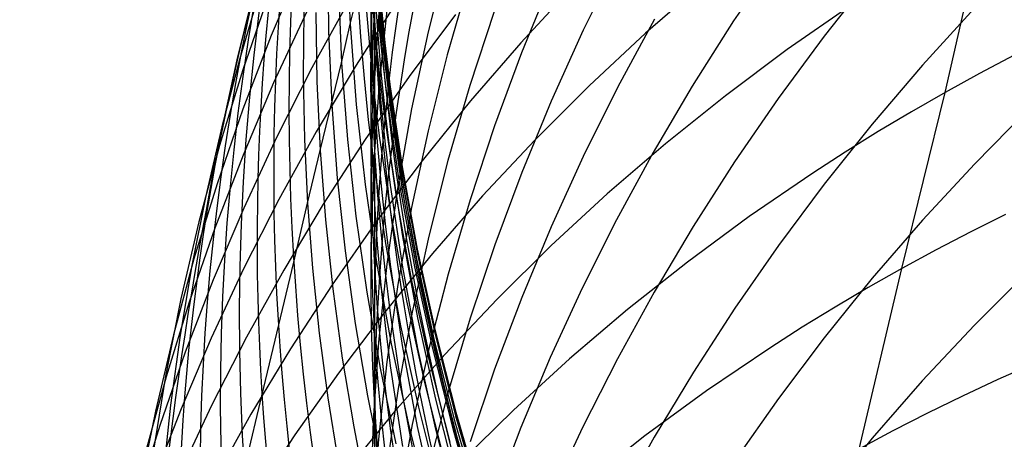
# Model space of a CAD drawing. Extents: x -383 to 1849, y -1185 to -529.
# Tile 384 of 656: x 233.27 to 239.01, y -931.04 to -928.59. Entities that reach past the tile are written whole.
import ezdxf

# ---------------------------------------------------------------- set-up
doc = ezdxf.new("R2010")
doc.units = 0
doc.layers.add('PREDEFINITO', color=7, linetype='CONTINUOUS')

msp = doc.modelspace()

# ---------------------------------------------------------------- linework, layer by layer
at = {"layer": 'PREDEFINITO'}
for p, q in [((238.6673494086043, -929.0140414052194, 524.1011873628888), (238.8919412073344, -928.0294895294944, 525.7726784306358)), ((235.3678737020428, -928.1491075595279, 594.8512264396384), (235.3358677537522, -928.6202832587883, 594.7282132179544)), ((235.7654946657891, -928.213340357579, 604.2208563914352), (235.6536975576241, -928.6603156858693, 604.0546694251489)), ((234.9188522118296, -928.2575708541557, 540.718240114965), (234.7396928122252, -928.6822635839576, 540.8912190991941)), ((235.0683041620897, -928.2249438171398, 562.1276516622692), (235.0731651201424, -928.6565718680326, 562.1803087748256)), ((235.3347864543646, -928.2438088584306, 593.0085471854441), (235.3197999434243, -928.7177723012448, 592.8949918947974)), ((235.340256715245, -928.249281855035, 582.3490319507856), (235.3420568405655, -928.5963906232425, 585.8195816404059)), ((236.7586460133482, -928.244459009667, 612.201186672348), (236.5581128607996, -928.6517796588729, 612.010082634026)), ((237.6879044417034, -928.224445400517, 616.4234246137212), (237.4339137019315, -928.597536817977, 616.2287863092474)), ((235.1995957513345, -928.6159585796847, 565.518816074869), (235.2786115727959, -928.2992539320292, 568.8242394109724)), ((235.1301147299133, -928.3813391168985, 563.8275444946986), (235.1495860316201, -928.8415470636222, 563.8742801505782)), ((235.187512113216, -928.3736244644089, 565.4989951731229), (235.1995957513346, -928.615958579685, 565.5188160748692)), ((235.3301337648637, -928.355799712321, 585.8561202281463), (235.3420568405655, -928.5963906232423, 585.8195816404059)), ((235.3575871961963, -928.3788848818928, 580.5470281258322), (235.3780788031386, -928.6204454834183, 580.5239405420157)), ((235.8924235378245, -928.3554923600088, 606.116028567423), (235.765297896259, -928.7957716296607, 605.9420323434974)), ((236.3702852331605, -928.3626563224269, 610.1011824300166), (236.1982172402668, -928.7841122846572, 609.9141723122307)), ((237.2596568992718, -928.3741433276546, 528.337505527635), (236.9202695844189, -928.669600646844, 528.527597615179)), ((238.2412917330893, -928.332320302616, 618.5340707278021), (237.9614880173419, -928.6868699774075, 618.3395103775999)), ((234.6736840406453, -928.419245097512, 544.5758318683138), (234.5563592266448, -928.8161755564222, 544.714795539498)), ((234.7248446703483, -928.4449121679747, 542.7064748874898), (234.5743208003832, -928.8822115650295, 542.8713647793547)), ((235.3203595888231, -928.4021929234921, 591.1738863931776), (235.3191724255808, -928.6403232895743, 591.1219820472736)), ((235.3220913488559, -928.4143823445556, 570.4855507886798), (235.3427270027, -928.6570956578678, 570.4912136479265)), ((235.3419509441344, -928.413722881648, 584.0830022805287), (235.3582457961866, -928.654717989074, 584.0512137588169)), ((236.4992086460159, -928.3936083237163, 530.5670627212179), (236.1936058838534, -928.7242601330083, 530.7616779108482)), ((234.6245287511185, -928.4790674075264, 546.4452229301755), (234.5399227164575, -928.824410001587, 546.5569878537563)), ((235.1953439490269, -928.4722026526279, 536.8725037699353), (234.9761724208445, -928.8716671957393, 537.059692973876)), ((235.478095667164, -928.474935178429, 534.8431133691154), (235.2335399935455, -928.8556590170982, 535.034854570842)), ((235.2432777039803, -928.4478585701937, 567.1706551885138), (235.2596280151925, -928.6902919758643, 567.185701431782)), ((235.3771428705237, -928.5037934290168, 575.4740895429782), (235.4020950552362, -928.7460470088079, 575.4694553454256)), ((235.3774187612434, -928.4838777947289, 577.1582857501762), (235.4023841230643, -928.7259114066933, 577.1477969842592)), ((234.9461271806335, -928.5425733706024, 538.8900696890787), (234.7536117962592, -928.9582992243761, 539.0710946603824)), ((234.9285688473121, -928.5427548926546, 558.7825906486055), (234.9256209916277, -928.915786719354, 558.8432600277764)), ((234.999731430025, -928.5484466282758, 560.4804949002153), (235.0060766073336, -928.9506101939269, 560.5375473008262)), ((235.2948105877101, -928.5420534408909, 568.8345970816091), (235.3153587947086, -928.784529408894, 568.8449351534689)), ((235.3674481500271, -928.5502139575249, 596.5741159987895), (235.3355101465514, -929.0189670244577, 596.4419479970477)), ((235.4158025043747, -928.5178454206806, 598.430023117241), (235.3673269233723, -928.9829956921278, 598.2887648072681)), ((235.3741843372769, -928.5399057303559, 573.7861578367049), (235.3989659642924, -928.7821405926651, 573.7826552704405)), ((235.8125580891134, -928.5597138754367, 532.8057329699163), (235.5431640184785, -928.9206971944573, 533.0011169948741)), ((236.0395001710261, -928.5416330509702, 608.0153285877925), (235.8968305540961, -928.974999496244, 607.8337951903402)), ((238.1180824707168, -928.5068873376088, 526.1215296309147), (237.7467501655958, -928.764224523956, 526.3041737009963)), ((238.8386703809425, -928.5224448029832, 620.6397551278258), (238.534349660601, -928.8562816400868, 620.4471605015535)), ((235.1495860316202, -928.8415470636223, 563.8742801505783), (235.1995957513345, -928.6159585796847, 565.518816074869)), ((235.1995957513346, -928.615958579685, 565.5188160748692), (235.2354224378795, -929.0847819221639, 565.5570313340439)), ((235.3224772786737, -928.5882878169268, 589.3547543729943), (235.3298859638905, -928.8272155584, 589.3079696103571)), ((235.3420568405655, -928.5963906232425, 585.8195816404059), (235.3409722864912, -928.8009784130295, 587.5498301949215)), ((235.3420568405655, -928.5963906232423, 585.8195816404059), (235.358364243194, -928.8367353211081, 585.7831554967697)), ((235.3624363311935, -928.586498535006, 572.138620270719), (235.3873286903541, -928.8287256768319, 572.1394506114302)), ((236.9724003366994, -928.588049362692, 614.1165985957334), (236.7580707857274, -928.9856293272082, 613.9200938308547)), ((237.4339137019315, -928.597536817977, 616.2287863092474), (237.1930245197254, -928.9776863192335, 616.0308035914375)), ((235.0731651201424, -928.6565718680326, 562.1803087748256), (235.0918238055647, -929.0877189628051, 562.2326285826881)), ((235.3191724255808, -928.6403232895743, 591.1219820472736), (235.3222791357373, -928.8783890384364, 591.0701652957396)), ((235.3358677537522, -928.6202832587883, 594.7282132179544), (235.320670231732, -929.0919351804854, 594.6053672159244)), ((235.3427270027, -928.6570956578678, 570.4912136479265), (235.3676824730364, -928.899445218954, 570.4968835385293)), ((235.3582457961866, -928.654717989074, 584.0512137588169), (235.3788975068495, -928.8954066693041, 584.0195394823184)), ((235.3780788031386, -928.6204454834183, 580.5239405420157), (235.4028812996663, -928.8616350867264, 580.5009619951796)), ((235.6536975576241, -928.6603156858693, 604.0546694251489), (235.5574802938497, -929.1101330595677, 603.887718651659)), ((236.5581128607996, -928.6517796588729, 612.010082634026), (236.3716588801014, -929.0645028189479, 611.8167542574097)), ((236.9202695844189, -928.669600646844, 528.527597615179), (236.5922658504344, -928.9757324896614, 528.7219074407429)), ((234.7396928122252, -928.6822635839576, 540.8912190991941), (234.5749020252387, -929.1121380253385, 541.0649971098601)), ((235.2596280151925, -928.6902919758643, 567.185701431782), (235.280321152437, -928.9324080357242, 567.2007018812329)), ((235.3197999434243, -928.7177723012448, 592.8949918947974), (235.3186977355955, -928.9548031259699, 592.8383137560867)), ((235.4023841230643, -928.7259114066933, 577.1477969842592), (235.4316152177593, -928.9675285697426, 577.1373988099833)), ((236.1936058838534, -928.7242601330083, 530.7616779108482), (235.9000429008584, -929.0643836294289, 530.9596570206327)), ((237.9614880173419, -928.6868699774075, 618.3395103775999), (237.6942943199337, -929.0492897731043, 618.1409889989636)), ((235.3153587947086, -928.784529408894, 568.8449351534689), (235.3402185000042, -929.0266248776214, 568.8552512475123)), ((235.3989659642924, -928.7821405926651, 573.7826552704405), (235.4280212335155, -929.0239403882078, 573.7792140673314)), ((235.4020950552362, -928.7460470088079, 575.4694553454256), (235.431314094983, -928.987881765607, 575.4648976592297)), ((236.1982172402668, -928.7841122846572, 609.9141723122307), (236.0407320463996, -929.2101192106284, 609.7254439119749)), ((237.7467501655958, -928.764224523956, 526.3041737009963), (237.3861251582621, -929.0334222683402, 526.4919555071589)), ((234.5563592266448, -928.8161755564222, 544.714795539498), (234.451017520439, -929.2160438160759, 544.8539017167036)), ((234.5399227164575, -928.824410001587, 546.5569878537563), (234.4642742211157, -929.1715577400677, 546.6687376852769)), ((235.0244649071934, -929.3523857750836, 560.5942476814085), (235.1495860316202, -928.8415470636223, 563.8742801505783)), ((235.1495860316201, -928.8415470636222, 563.8742801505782), (235.1837181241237, -929.2891249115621, 563.9194990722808)), ((235.3298859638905, -928.8272155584, 589.3079696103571), (235.3416507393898, -929.0659575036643, 589.2612955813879)), ((235.3409722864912, -928.8009784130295, 587.5498301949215), (235.3416507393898, -929.0659575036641, 589.2612955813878)), ((235.358364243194, -928.8367353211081, 585.7831554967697), (235.3790294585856, -929.0767764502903, 585.7468500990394)), ((235.3873286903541, -928.8287256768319, 572.1394506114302), (235.4164902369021, -929.0705211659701, 572.1403146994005)), ((235.765297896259, -928.7957716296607, 605.9420323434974), (235.6535075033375, -929.2393343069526, 605.7670334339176)), ((239.0685390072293, -928.7979856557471, 523.9293896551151), (238.8667283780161, -928.9043823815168, 524.0145168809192)), ((234.5743208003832, -928.8822115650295, 542.8713647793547), (234.4386583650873, -929.3238122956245, 543.0366684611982)), ((234.9761724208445, -928.8716671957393, 537.059692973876), (234.7706632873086, -929.2776355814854, 537.2483820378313)), ((235.2335399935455, -928.8556590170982, 535.034854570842), (235.0022064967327, -929.2437514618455, 535.2285964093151)), ((235.3222791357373, -928.8783890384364, 591.0701652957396), (235.3297105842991, -929.1163299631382, 591.0184497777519)), ((235.3676824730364, -928.899445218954, 570.4968835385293), (235.3969197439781, -929.1413735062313, 570.5025589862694)), ((235.3788975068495, -928.8954066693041, 584.0195394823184), (235.4038680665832, -929.1357321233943, 583.9879863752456)), ((235.4028812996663, -928.8616350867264, 580.5009619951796), (235.431957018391, -929.1023968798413, 580.4780973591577)), ((238.534349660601, -928.8562816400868, 620.4471605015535), (238.2421441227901, -929.1987692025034, 620.2499602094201)), ((238.8667283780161, -928.9043823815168, 524.0145168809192), (238.6673494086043, -929.0140414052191, 524.1011873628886)), ((234.7536117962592, -928.9582992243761, 539.0710946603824), (234.5752276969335, -929.3796447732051, 539.2531536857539)), ((234.9256209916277, -928.915786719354, 558.8432600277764), (234.9329866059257, -929.2887022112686, 558.9036070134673)), ((235.0060766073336, -928.9506101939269, 560.5375473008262), (235.0244649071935, -929.3523857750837, 560.5942476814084)), ((235.280321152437, -928.9324080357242, 567.2007018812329), (235.3053195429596, -929.174149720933, 567.2156532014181)), ((235.5431640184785, -928.9206971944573, 533.0011169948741), (235.2865203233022, -929.289880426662, 533.1990381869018)), ((235.3186977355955, -928.9548031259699, 592.8383137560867), (235.3218977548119, -929.1917874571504, 592.781721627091)), ((235.3355101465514, -929.0189670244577, 596.4419479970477), (235.3203741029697, -929.4881901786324, 596.309940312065)), ((235.3673269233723, -928.9829956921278, 598.2887648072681), (235.3354074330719, -929.4490935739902, 598.1475127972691)), ((235.431314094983, -928.987881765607, 575.4648976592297), (235.5024025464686, -929.4700648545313, 575.4560142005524)), ((235.4316152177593, -928.9675285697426, 577.1373988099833), (235.5027245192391, -929.4492838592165, 577.1168820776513)), ((235.8968305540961, -928.974999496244, 607.8337951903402), (235.7692526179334, -929.4120717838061, 607.6510074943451)), ((236.5922658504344, -928.9757324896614, 528.7219074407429), (236.275878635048, -929.292109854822, 528.9201882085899)), ((236.7580707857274, -928.9856293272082, 613.9200938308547), (236.5575722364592, -929.3890095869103, 613.7210395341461)), ((237.1930245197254, -928.9776863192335, 616.0308035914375), (236.9654826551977, -929.3644601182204, 615.8297019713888)), ((238.4153405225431, -930.0412529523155, 522.4613302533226), (238.6673494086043, -929.0140414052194, 524.1011873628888)), ((238.6673494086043, -929.0140414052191, 524.1011873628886), (238.4704633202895, -929.1269524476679, 524.18938771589)), ((235.3402185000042, -929.0266248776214, 568.8552512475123), (235.3693520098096, -929.2682828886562, 568.8655429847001)), ((235.3416507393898, -929.0659575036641, 589.2612955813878), (235.3413290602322, -929.66537895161, 592.6688544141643)), ((235.3416507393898, -929.0659575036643, 589.2612955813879), (235.3577911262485, -929.3044540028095, 589.2147443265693)), ((235.3790294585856, -929.0767764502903, 585.7468500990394), (235.4040144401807, -929.316457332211, 585.7106734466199)), ((235.4164902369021, -929.0705211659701, 572.1403146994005), (235.4874705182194, -929.5525885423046, 572.1421422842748)), ((235.4280212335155, -929.0239403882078, 573.7792140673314), (235.4988020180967, -929.5060065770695, 573.7725174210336)), ((235.9000429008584, -929.0643836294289, 530.9596570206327), (235.6187545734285, -929.4135412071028, 531.1607603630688)), ((236.3716588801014, -929.0645028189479, 611.8167542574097), (236.1995319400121, -929.4821820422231, 611.6214115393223)), ((237.3861251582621, -929.0334222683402, 526.4919555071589), (237.0364393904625, -929.3140568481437, 526.6846191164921)), ((237.6942943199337, -929.0492897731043, 618.1409889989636), (237.439957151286, -929.4191460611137, 617.9387426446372)), ((234.5749020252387, -929.1121380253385, 541.0649971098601), (234.4247197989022, -929.5467355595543, 541.2393835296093)), ((235.0918238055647, -929.0877189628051, 562.2326285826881), (235.1240242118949, -929.5140467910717, 562.2840859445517)), ((235.2354224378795, -929.0847819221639, 565.5570313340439), (235.2874227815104, -929.5522659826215, 565.5949666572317)), ((235.320670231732, -929.0919351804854, 594.6053672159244), (235.3194521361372, -929.3277909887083, 594.544046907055)), ((235.3297105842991, -929.1163299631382, 591.0184497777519), (235.3414976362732, -929.3540858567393, 590.9668491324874)), ((235.431957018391, -929.1023968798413, 580.4780973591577), (235.5027774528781, -929.5824097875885, 580.4327293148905)), ((235.5574802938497, -929.1101330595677, 603.887718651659), (235.4770897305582, -929.5623358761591, 603.7201762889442)), ((238.4704633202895, -929.1269524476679, 524.18938771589), (238.2761056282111, -929.2430714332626, 524.2790886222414)), ((239.1551791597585, -929.1091881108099, 622.5451605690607), (238.8389965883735, -929.430153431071, 622.351028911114)), ((235.3053195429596, -929.174149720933, 567.2156532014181), (235.3345856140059, -929.41546000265, 567.2305520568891)), ((235.3218977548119, -929.1917874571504, 592.781721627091), (235.3294311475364, -929.4286658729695, 592.7252302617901)), ((235.3969197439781, -929.1413735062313, 570.5025589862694), (235.4680876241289, -929.623736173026, 570.5139206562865)), ((235.4038680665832, -929.1357321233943, 583.9879863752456), (235.4331194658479, -929.3756375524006, 583.956561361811)), ((234.451017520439, -929.2160438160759, 544.8539017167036), (234.357826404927, -929.6185226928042, 544.9930309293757)), ((235.0022064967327, -929.2437514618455, 535.2285964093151), (234.7843289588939, -929.6387690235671, 535.4241205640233)), ((235.6535075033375, -929.2393343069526, 605.7670334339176), (235.5572993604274, -929.6857276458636, 605.5912129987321)), ((236.0407320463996, -929.2101192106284, 609.7254439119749), (235.8980765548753, -929.640226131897, 609.5351984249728)), ((238.2421441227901, -929.1987692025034, 620.2499602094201), (237.9623005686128, -929.549478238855, 620.0483990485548)), ((238.2761056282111, -929.2430714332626, 524.2790886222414), (238.0843054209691, -929.3623458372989, 524.3702567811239)), ((234.7706632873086, -929.2776355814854, 537.2483820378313), (234.5790544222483, -929.6896565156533, 537.4383602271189)), ((234.9329866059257, -929.2887022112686, 558.9036070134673), (234.9507791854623, -929.6612762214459, 558.9635917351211)), ((235.2865203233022, -929.289880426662, 533.1990381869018), (235.0428608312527, -929.6668248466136, 533.3992685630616)), ((235.1837181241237, -929.2891249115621, 563.9194990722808), (235.2326456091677, -929.7354522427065, 563.9643622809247)), ((235.3577911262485, -929.3044540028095, 589.2147443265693), (235.3782808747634, -929.5426482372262, 589.1683265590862)), ((235.3693520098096, -929.2682828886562, 568.8655429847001), (235.4402896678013, -929.7500587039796, 568.8860438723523)), ((236.275878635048, -929.292109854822, 528.9201882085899), (235.9713408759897, -929.6183037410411, 529.1221931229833)), ((234.4386583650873, -929.3238122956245, 543.0366684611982), (234.3180970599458, -929.7692561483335, 543.2022071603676)), ((234.9507791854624, -929.6612762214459, 558.9635917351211), (235.0244649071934, -929.3523857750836, 560.5942476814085)), ((235.0244649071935, -929.3523857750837, 560.5942476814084), (235.0553210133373, -929.757174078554, 560.6510693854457)), ((235.3194521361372, -929.3277909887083, 594.544046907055), (235.3225291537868, -929.5635873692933, 594.482816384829)), ((235.3414976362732, -929.3540858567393, 590.9668491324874), (235.3576597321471, -929.591597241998, 590.9153766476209)), ((235.4040144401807, -929.316457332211, 585.7106734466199), (235.4332811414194, -929.5557212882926, 585.6746335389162)), ((237.0364393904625, -929.3140568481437, 526.6846191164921), (236.6979248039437, -929.6057045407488, 526.8819085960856)), ((236.9654826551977, -929.3644601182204, 615.8297019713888), (236.7515338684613, -929.7574244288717, 615.625706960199)), ((238.0843054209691, -929.3623458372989, 524.3702567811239), (237.8950917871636, -929.4847231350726, 524.4628588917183)), ((234.5752276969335, -929.3796447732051, 539.2531536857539), (234.4112140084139, -929.8061542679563, 539.4360459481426)), ((235.3345856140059, -929.41546000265, 567.2305520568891), (235.4057705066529, -929.8965582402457, 567.2601790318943)), ((235.6187545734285, -929.4135412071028, 531.1607603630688), (235.3499757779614, -929.7712952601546, 531.3647482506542)), ((235.4331194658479, -929.3756375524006, 583.956561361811), (235.504312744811, -929.8539611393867, 583.8941233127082)), ((235.7692526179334, -929.4120717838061, 607.6510074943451), (235.6570154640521, -929.8523989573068, 607.4671562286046)), ((236.5575722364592, -929.3890095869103, 613.7210395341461), (236.3711525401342, -929.7977484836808, 613.5196540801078)), ((237.439957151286, -929.4191460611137, 617.9387426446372), (237.1987230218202, -929.796005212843, 617.7330073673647)), ((235.3354074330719, -929.4490935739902, 598.1475127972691), (235.3202906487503, -929.9156673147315, 598.0064138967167)), ((235.3294311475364, -929.4286658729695, 592.7252302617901), (235.3413290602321, -929.6653789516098, 592.6688544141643)), ((235.5024025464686, -929.4700648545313, 575.4560142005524), (235.5901078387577, -929.9498827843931, 575.4474439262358)), ((235.5027245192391, -929.4492838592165, 577.1168820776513), (235.5904464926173, -929.9286842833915, 577.0967512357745)), ((238.8389965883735, -929.430153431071, 622.351028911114), (238.5346654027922, -929.7600934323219, 622.1518729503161)), ((235.1240242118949, -929.5140467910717, 562.2840859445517), (235.1697303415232, -929.9392480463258, 562.3351329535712)), ((235.3203741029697, -929.4881901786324, 596.309940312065), (235.3191839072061, -929.7228297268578, 596.2440395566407)), ((235.4988020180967, -929.5060065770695, 573.7725174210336), (235.5862253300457, -929.9856478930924, 573.7660712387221)), ((236.1995319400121, -929.4821820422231, 611.6214115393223), (236.0419799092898, -929.9043708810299, 611.4242644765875)), ((237.8950917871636, -929.4847231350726, 524.4628588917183), (237.5245405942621, -929.7385763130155, 524.6522317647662)), ((234.4247197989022, -929.5467355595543, 541.2393835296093), (234.2893860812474, -929.9855975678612, 541.4141877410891)), ((235.2874227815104, -929.5522659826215, 565.5949666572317), (235.3553231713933, -930.0179939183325, 565.6325905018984)), ((235.3225291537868, -929.5635873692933, 594.482816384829), (235.3299322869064, -929.7992648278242, 594.4216916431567)), ((235.3576597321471, -929.591597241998, 590.9153766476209), (235.3781706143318, -929.8288075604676, 590.8640442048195)), ((235.3782808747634, -929.5426482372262, 589.1683265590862), (235.4030822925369, -929.780484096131, 589.1220526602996)), ((235.4770897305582, -929.5623358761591, 603.7201762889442), (235.4127727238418, -930.0164675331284, 603.5522145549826)), ((235.4332811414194, -929.5557212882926, 585.6746335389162), (235.5045075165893, -930.0327717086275, 585.6029959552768)), ((235.4874705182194, -929.5525885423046, 572.1421422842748), (235.575076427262, -930.032243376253, 572.1440993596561)), ((235.5027774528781, -929.5824097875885, 580.4327293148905), (235.590238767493, -930.0600297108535, 580.3878753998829)), ((237.9623005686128, -929.549478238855, 620.0483990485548), (237.6950657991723, -929.9079794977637, 619.8427218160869)), ((234.357826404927, -929.6185226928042, 544.9930309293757), (234.2769533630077, -930.0232850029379, 545.1320637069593)), ((234.7843289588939, -929.6387690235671, 535.4241205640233), (234.5801411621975, -930.0402682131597, 535.621208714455)), ((235.4680876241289, -929.623736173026, 570.5139206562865), (235.5559265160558, -930.1037234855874, 570.5252868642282)), ((235.9713408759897, -929.6183037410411, 529.1221931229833), (235.6788855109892, -929.9538851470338, 529.327675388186)), ((235.8980765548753, -929.640226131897, 609.5351984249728), (235.7704976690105, -930.0739820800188, 609.3436370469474)), ((236.6979248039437, -929.6057045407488, 526.8819085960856), (236.3708133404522, -929.9079416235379, 527.083568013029)), ((234.5790544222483, -929.6896565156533, 537.4383602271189), (234.401583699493, -930.1072787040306, 537.6294168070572)), ((235.0428608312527, -929.6668248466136, 533.3992685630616), (234.8124193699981, -930.0510917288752, 533.6015801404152)), ((234.8705892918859, -930.0052030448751, 557.3403567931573), (234.9507791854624, -929.6612762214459, 558.9635917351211)), ((234.9507791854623, -929.6612762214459, 558.9635917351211), (234.9796950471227, -930.0401991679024, 559.0242802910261)), ((235.3413290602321, -929.6653789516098, 592.6688544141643), (235.3576111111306, -929.9018678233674, 592.6126085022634)), ((235.3413290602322, -929.66537895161, 592.6688544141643), (235.3416925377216, -930.0347638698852, 594.360688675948)), ((235.5572993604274, -929.6857276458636, 605.5912129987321), (235.4769204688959, -930.1344989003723, 605.4147521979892)), ((235.0553210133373, -929.757174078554, 560.6510693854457), (235.0984065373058, -930.1610093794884, 560.707454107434)), ((235.2326456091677, -929.7354522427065, 563.9643622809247), (235.2961293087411, -930.1801675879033, 564.0088365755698)), ((235.3191839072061, -929.7228297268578, 596.2440395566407), (235.3222867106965, -929.9574088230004, 596.1782304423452)), ((235.4402896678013, -929.7500587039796, 568.8860438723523), (235.5278702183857, -930.2294011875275, 568.9064187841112)), ((236.7515338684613, -929.7574244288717, 615.625706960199), (236.5514239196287, -930.1561454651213, 615.4190440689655)), ((237.5245405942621, -929.7385763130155, 524.6522317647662), (237.1646847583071, -930.0042107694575, 524.8469408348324)), ((238.5346654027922, -929.7600934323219, 622.1518729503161), (238.2424347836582, -930.098584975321, 621.947945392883)), ((239.0194799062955, -929.726706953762, 522.1967954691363), (238.8156938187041, -929.8283199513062, 522.2833734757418)), ((234.3180970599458, -929.7692561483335, 543.2022071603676), (234.2128765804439, -930.2180849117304, 543.3678021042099)), ((234.4112140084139, -929.8061542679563, 539.4360459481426), (234.2618098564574, -930.2373719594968, 539.6195706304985)), ((235.3499757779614, -929.7712952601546, 531.3647482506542), (235.0939413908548, -930.1372081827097, 531.5713809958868)), ((235.3299322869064, -929.7992648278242, 594.4216916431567), (235.3416925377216, -930.0347638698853, 594.3606886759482)), ((235.4030822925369, -929.780484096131, 589.1220526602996), (235.4321576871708, -930.0179054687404, 589.0759330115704)), ((236.3711525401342, -929.7977484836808, 613.5196540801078), (236.1990595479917, -930.211404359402, 613.3161558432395)), ((237.1987230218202, -929.796005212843, 617.7330073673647), (236.9708384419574, -930.1794335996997, 617.5240192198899)), ((235.3781706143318, -929.8288075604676, 590.8640442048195), (235.4029926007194, -930.0656609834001, 590.8128633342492)), ((235.504312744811, -929.8539611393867, 583.8941233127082), (235.5921732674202, -930.3299230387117, 583.8322807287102)), ((235.6570154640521, -929.8523989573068, 607.4671562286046), (235.5603681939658, -930.2955300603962, 607.2824321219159)), ((238.8156938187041, -929.8283199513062, 522.2833734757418), (238.6142913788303, -929.9331691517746, 522.3715550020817)), ((235.3202906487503, -929.9156673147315, 598.0064138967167), (235.3191103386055, -930.1489852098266, 597.9359677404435)), ((235.3576111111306, -929.9018678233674, 592.6126085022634), (235.3782508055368, -930.138075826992, 592.5565056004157)), ((235.4057705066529, -929.8965582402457, 567.2601790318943), (235.4935752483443, -930.3752465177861, 567.2895561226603)), ((235.5904464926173, -929.9286842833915, 577.0967512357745), (235.6944809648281, -930.4052704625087, 577.0770219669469)), ((236.0419799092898, -929.9043708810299, 611.4242644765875), (235.8992506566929, -930.3306228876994, 611.2255230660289)), ((236.3708133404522, -929.9079416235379, 527.083568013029), (236.0553369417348, -930.220344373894, 527.2893414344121)), ((237.6950657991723, -929.9079794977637, 619.8427218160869), (237.4406866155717, -930.2738437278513, 619.6331733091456)), ((238.6142913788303, -929.9331691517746, 522.3715550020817), (238.4153405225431, -930.0412529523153, 522.4613302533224)), ((234.2893860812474, -929.9855975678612, 541.4141877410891), (234.1691408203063, -930.4282654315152, 541.5892191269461)), ((235.1697303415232, -929.9392480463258, 562.3351329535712), (235.228733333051, -930.3630094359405, 562.3857355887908)), ((235.3222867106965, -929.9574088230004, 596.1782304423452), (235.3297133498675, -930.1918681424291, 596.1125301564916)), ((235.6788855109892, -929.9538851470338, 529.327675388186), (235.3987454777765, -930.2984250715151, 529.5363882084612)), ((235.5862253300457, -929.9856478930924, 573.7660712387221), (235.6899898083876, -930.4624079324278, 573.7598788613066)), ((235.5901078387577, -929.9498827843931, 575.4474439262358), (235.6941295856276, -930.4268756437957, 575.439191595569)), ((234.2769533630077, -930.0232850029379, 545.1320637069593), (234.2085658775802, -930.430003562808, 545.2708805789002)), ((234.5801411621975, -930.0402682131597, 535.621208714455), (234.3898768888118, -930.44780554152, 535.8196425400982)), ((234.8124193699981, -930.0510917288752, 533.6015801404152), (234.5954297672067, -930.4422423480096, 533.8057449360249)), ((234.6851688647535, -930.7851471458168, 554.1164919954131), (234.8705892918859, -930.0052030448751, 557.3403567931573)), ((234.9796950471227, -930.0401991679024, 559.0242802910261), (235.0193982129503, -930.4183097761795, 559.084519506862)), ((235.3416925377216, -930.0347638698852, 594.360688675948), (235.3414516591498, -930.8483553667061, 597.7252626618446)), ((235.3416925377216, -930.0347638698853, 594.3606886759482), (235.3578294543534, -930.2700256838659, 594.2998231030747)), ((235.3553231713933, -930.0179939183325, 565.6325905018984), (235.4388499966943, -930.4815488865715, 565.66987132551)), ((235.4127727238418, -930.0164675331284, 603.5522145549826), (235.3647761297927, -930.4720714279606, 603.3840056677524)), ((235.4321576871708, -930.0179054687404, 589.0759330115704), (235.502979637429, -930.491280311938, 588.9841979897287)), ((235.5045075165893, -930.0327717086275, 585.6029959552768), (235.5924042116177, -930.5074742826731, 585.5320013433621)), ((235.575076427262, -930.032243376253, 572.1440993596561), (235.679007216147, -930.5090283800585, 572.1461822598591)), ((237.1646847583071, -930.0042107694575, 524.8469408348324), (236.8157569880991, -930.2812063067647, 525.0467196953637)), ((237.9083157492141, -932.1777502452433, 519.2352278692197), (238.4153405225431, -930.0412529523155, 522.4613302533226)), ((238.4153405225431, -930.0412529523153, 522.4613302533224), (238.2189026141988, -930.1525613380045, 522.552685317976)), ((234.401583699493, -930.1072787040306, 537.6294168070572), (234.2384889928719, -930.5300508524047, 537.8213410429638)), ((235.4029926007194, -930.0656609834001, 590.8128633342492), (235.4320880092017, -930.3021016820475, 590.7618455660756)), ((235.5559265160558, -930.1037234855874, 570.5252868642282), (235.6601322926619, -930.5808752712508, 570.5366458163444)), ((235.590238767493, -930.0600297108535, 580.3878753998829), (235.6940396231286, -930.5348021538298, 580.3435746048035)), ((235.7704976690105, -930.0739820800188, 609.3436370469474), (235.6582422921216, -930.5109360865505, 609.1509609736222)), ((238.2424347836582, -930.098584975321, 621.947945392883), (237.9625539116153, -930.445204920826, 621.7394989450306)), ((239.154121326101, -930.0546798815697, 624.2436066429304), (238.8379706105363, -930.3717362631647, 624.0431962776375)), ((235.0939413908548, -930.1372081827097, 531.5713809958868), (234.8508862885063, -930.510842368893, 531.7804189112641)), ((235.0984065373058, -930.1610093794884, 560.707454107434), (235.153541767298, -930.5636199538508, 560.7633675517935)), ((235.3191103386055, -930.1489852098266, 597.9359677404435), (235.322223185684, -930.3822451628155, 597.8656149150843)), ((235.3782508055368, -930.138075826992, 592.5565056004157), (235.4032101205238, -930.3739468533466, 592.50055844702)), ((235.4769204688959, -930.1344989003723, 605.4147521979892), (235.4126178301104, -930.5851953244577, 605.2378321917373)), ((236.5514239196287, -930.1561454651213, 615.4190440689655), (236.3653985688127, -930.5601894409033, 615.209938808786)), ((238.2189026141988, -930.1525613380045, 522.552685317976), (238.0250127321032, -930.2670506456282, 522.6455898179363)), ((234.2128765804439, -930.2180849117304, 543.3678021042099), (234.1232366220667, -930.6698403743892, 543.5332745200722)), ((235.2961293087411, -930.1801675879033, 564.0088365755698), (235.3739300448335, -930.622909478, 564.0528887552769)), ((235.3297133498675, -930.1918681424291, 596.1125301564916), (235.3414946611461, -930.4261483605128, 596.046955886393)), ((236.0553369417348, -930.220344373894, 527.2893414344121), (235.7517275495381, -930.5424890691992, 527.4989729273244)), ((236.1990595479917, -930.211404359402, 613.3161558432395), (236.0415411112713, -930.6295355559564, 613.1107631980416)), ((236.9708384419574, -930.1794335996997, 617.5240192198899), (236.756549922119, -930.5689975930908, 617.3120142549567)), ((234.2618098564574, -930.2373719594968, 539.6195706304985), (234.1272543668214, -930.6728420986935, 539.8035269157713)), ((235.3578294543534, -930.2700256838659, 594.2998231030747), (235.3783167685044, -930.5049941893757, 594.2391090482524)), ((235.5278702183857, -930.2294011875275, 568.9064187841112), (235.6317921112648, -930.7058546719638, 568.9266486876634)), ((236.8157569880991, -930.2812063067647, 525.0467196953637), (236.4779899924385, -930.5691427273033, 525.251301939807)), ((237.4406866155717, -930.2738437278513, 619.6331733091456), (237.1994098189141, -930.6466416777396, 619.4199983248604)), ((238.0250127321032, -930.2670506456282, 522.6455898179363), (237.8336993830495, -930.3846687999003, 522.7400092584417)), ((235.3987454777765, -930.2984250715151, 529.5363882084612), (235.1311537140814, -930.6514945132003, 529.7480847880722)), ((235.4320880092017, -930.3021016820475, 590.7618455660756), (235.502948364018, -930.773521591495, 590.660345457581)), ((235.5603681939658, -930.2955300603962, 607.2824321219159), (235.4795599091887, -930.7410141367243, 607.0970259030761)), ((235.5921732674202, -930.3299230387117, 583.8322807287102), (235.6963969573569, -930.8030688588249, 583.7710890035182)), ((235.8992506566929, -930.3306228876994, 611.2255230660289), (235.7715920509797, -930.7604916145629, 611.0253973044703)), ((235.228733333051, -930.3630094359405, 562.3857355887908), (235.3008243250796, -930.7850176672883, 562.4358598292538)), ((235.322223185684, -930.3822451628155, 597.8656149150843), (235.3296600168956, -930.6153882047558, 597.7953737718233)), ((235.4032101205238, -930.3739468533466, 592.50055844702), (235.4324510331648, -930.609424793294, 592.4447797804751)), ((235.4935752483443, -930.3752465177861, 567.2895561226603), (235.597699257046, -930.8510686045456, 567.3186566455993)), ((237.8336993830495, -930.3846687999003, 522.7400092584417), (237.6449910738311, -930.5053637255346, 522.8359091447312)), ((238.8379706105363, -930.3717362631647, 624.0431962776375), (238.5336739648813, -930.6976655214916, 623.8375874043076)), ((234.1691408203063, -930.4282654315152, 541.5892191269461), (234.0642239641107, -930.8742805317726, 541.7642870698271)), ((234.2085658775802, -930.430003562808, 545.2708805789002), (234.1528314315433, -930.8383511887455, 545.4093620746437)), ((234.3898768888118, -930.44780554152, 535.8196425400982), (234.2137699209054, -930.8609375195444, 536.019203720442)), ((234.5954297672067, -930.4422423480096, 533.8057449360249), (234.3921258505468, -930.8398379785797, 534.0115349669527)), ((235.0193982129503, -930.4183097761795, 559.084519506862), (235.0697397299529, -930.7953836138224, 559.1442772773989)), ((235.3414946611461, -930.4261483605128, 596.046955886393), (235.3576500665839, -930.660190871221, 595.9815244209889)), ((235.6941295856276, -930.4268756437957, 575.439191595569), (235.8141674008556, -930.9005835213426, 575.4312619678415)), ((235.6944809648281, -930.4052704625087, 577.0770219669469), (235.8145277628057, -930.8785830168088, 577.0577099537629)), ((237.9625539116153, -930.445204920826, 621.7394989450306), (237.6952719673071, -930.7995301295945, 621.5267863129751)), ((234.8508862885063, -930.510842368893, 531.7804189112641), (234.6210453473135, -930.8917602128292, 531.9916223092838)), ((235.3647761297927, -930.4720714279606, 603.3840056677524), (235.3333468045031, -930.9286909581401, 603.2157218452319)), ((235.3783167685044, -930.5049941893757, 594.2391090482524), (235.4031167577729, -930.7396139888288, 594.1785602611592)), ((235.4388499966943, -930.4815488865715, 565.66987132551), (235.5377296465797, -930.9425140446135, 565.7067775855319)), ((235.502979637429, -930.491280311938, 588.9841979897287), (235.5904451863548, -930.9623238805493, 588.8932045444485)), ((235.6582422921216, -930.5109360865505, 609.1509609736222), (235.5615573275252, -930.9506371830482, 608.9573714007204)), ((235.5924042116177, -930.5074742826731, 585.5320013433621), (235.6966668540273, -930.9793755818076, 585.4617136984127)), ((235.679007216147, -930.5090283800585, 572.1461822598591), (235.7989621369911, -930.9824862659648, 572.1483873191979)), ((235.6899898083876, -930.4624079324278, 573.7598788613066), (235.8097940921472, -930.9358302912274, 573.7539436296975)), ((237.6449910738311, -930.5053637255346, 522.8359091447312), (237.2755036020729, -930.7557755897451, 523.0320122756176)), ((239.3920799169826, -930.5063848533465, 520.307335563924), (238.9735278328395, -930.689751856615, 520.4776191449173)), ((234.2384889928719, -930.5300508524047, 537.8213410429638), (234.0900081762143, -930.9575216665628, 538.0139222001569)), ((235.153541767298, -930.5636199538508, 560.7633675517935), (235.2205469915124, -930.9647340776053, 560.8187754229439)), ((235.7517275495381, -930.5424890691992, 527.4989729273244), (235.4602171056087, -930.8739519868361, 527.7122065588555)), ((235.6940396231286, -930.5348021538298, 580.3435746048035), (235.813878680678, -931.0062726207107, 580.2998659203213)), ((236.4779899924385, -930.5691427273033, 525.251301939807), (236.1516164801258, -930.8675998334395, 525.4604211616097)), ((236.3653985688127, -930.5601894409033, 615.209938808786), (236.1937035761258, -930.9691225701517, 614.9986166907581)), ((236.756549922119, -930.5689975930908, 617.3120142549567), (236.5561039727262, -930.964263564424, 617.0972285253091)), ((235.3296600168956, -930.6153882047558, 597.7953737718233), (235.3414516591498, -930.848355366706, 597.7252626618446)), ((235.4126178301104, -930.5851953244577, 605.2378321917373), (235.3646384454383, -931.0373641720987, 605.060634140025)), ((235.3739300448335, -930.622909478, 564.0528887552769), (235.465808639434, -931.0633164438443, 564.0964856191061)), ((235.4324510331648, -930.609424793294, 592.4447797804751), (235.5036255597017, -931.078976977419, 592.3337788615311)), ((235.6601322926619, -930.5808752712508, 570.5366458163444), (235.7804008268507, -931.0547313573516, 570.5479857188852)), ((234.1272543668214, -930.6728420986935, 539.8035269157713), (234.0077866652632, -931.1121089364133, 539.9877139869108)), ((234.1232366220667, -930.6698403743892, 543.5332745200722), (234.0494168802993, -931.1240643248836, 543.6984456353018)), ((235.1311537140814, -930.6514945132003, 529.7480847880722), (234.8763431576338, -931.0126644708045, 529.9625183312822)), ((235.3576500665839, -930.660190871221, 595.9815244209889), (235.3781533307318, -930.8939399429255, 595.9162509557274)), ((236.0415411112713, -930.6295355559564, 613.1107631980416), (235.8988450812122, -931.0517004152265, 612.9036945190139)), ((237.1994098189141, -930.6466416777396, 619.4199983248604), (236.9714822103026, -931.0259440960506, 619.2034416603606)), ((235.4031167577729, -930.7396139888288, 594.1785602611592), (235.4321916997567, -930.9738296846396, 594.1181904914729)), ((235.4795599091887, -930.7410141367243, 607.0970259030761), (235.4148397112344, -931.1884002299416, 606.9111283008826)), ((235.6317921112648, -930.7058546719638, 568.9266486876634), (235.7517537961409, -931.1789634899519, 568.9467145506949)), ((238.5336739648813, -930.6976655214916, 623.8375874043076), (238.2414803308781, -931.0320496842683, 623.6270408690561)), ((238.9735278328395, -930.689751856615, 520.4776191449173), (238.767608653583, -930.7862415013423, 520.5652733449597)), ((234.5813640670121, -931.2221185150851, 552.5169012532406), (234.6851688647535, -930.7851471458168, 554.1164919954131)), ((235.0697397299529, -930.7953836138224, 559.1442772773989), (235.1305706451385, -931.1711962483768, 559.203521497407)), ((235.3008243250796, -930.7850176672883, 562.4358598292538), (235.3857944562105, -931.2049594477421, 562.4854716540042)), ((235.502948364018, -930.773521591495, 590.660345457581), (235.5904502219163, -931.2426206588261, 590.5596361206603)), ((235.7715920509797, -930.7604916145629, 611.0253973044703), (235.6592519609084, -931.1935306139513, 610.8240971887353)), ((237.2755036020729, -930.7557755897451, 523.0320122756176), (236.9167783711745, -931.0178696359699, 523.2336232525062)), ((238.767608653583, -930.7862415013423, 520.5652733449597), (238.5640182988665, -930.8859334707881, 520.6545890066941)), ((234.1528314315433, -930.8383511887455, 545.4093620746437), (234.1099175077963, -931.2480006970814, 545.547388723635)), ((234.3921258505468, -930.8398379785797, 534.0115349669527), (234.2027414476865, -931.2434398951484, 534.2187222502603)), ((235.3414516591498, -930.848355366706, 597.7252626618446), (235.3576175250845, -931.0810883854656, 597.6552995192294)), ((235.3414516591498, -930.8483553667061, 597.7252626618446), (235.3416682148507, -931.7917767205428, 601.0574582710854)), ((235.597699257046, -930.8510686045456, 567.3186566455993), (235.7178419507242, -931.3235682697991, 567.347453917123)), ((235.6963969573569, -930.8030688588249, 583.7710890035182), (235.8166797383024, -931.2729442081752, 583.7106035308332)), ((237.6952719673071, -930.7995301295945, 621.5267863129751), (237.4408381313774, -931.1611374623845, 621.3100602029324)), ((234.0642239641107, -930.8742805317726, 541.7642870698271), (233.9748754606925, -931.3231842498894, 541.939200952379)), ((234.2137699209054, -930.8609375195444, 536.019203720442), (234.0520540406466, -931.2792206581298, 536.2196739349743)), ((234.6210453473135, -930.8917602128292, 531.9916223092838), (234.4046534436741, -931.2795241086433, 532.2047515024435)), ((235.4602171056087, -930.8739519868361, 527.7122065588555), (235.1810375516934, -931.2143094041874, 527.9287863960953)), ((235.3781533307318, -930.8939399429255, 595.9162509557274), (235.4029668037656, -931.1273405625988, 595.8511502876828)), ((235.8141674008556, -930.9005835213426, 575.4312619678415), (235.949920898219, -931.370546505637, 575.4236598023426)), ((235.8145277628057, -930.8785830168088, 577.0577099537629), (235.9502867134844, -931.348162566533, 577.0388308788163)), ((236.1516164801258, -930.8675998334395, 525.4604211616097), (235.8368691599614, -931.1761574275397, 525.6738109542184)), ((238.5640182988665, -930.8859334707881, 520.6545890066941), (238.3628249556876, -930.988826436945, 520.7455560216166)), ((234.0900081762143, -930.9575216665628, 538.0139222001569), (233.9563791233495, -931.3892398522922, 538.2069495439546)), ((235.2205469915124, -930.9647340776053, 560.8187754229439), (235.299242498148, -931.3640800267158, 560.8736434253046)), ((235.3333468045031, -930.9286909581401, 603.2157218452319), (235.3187316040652, -931.385869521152, 603.0475353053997)), ((235.5615573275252, -930.9506371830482, 608.9573714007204), (235.4806896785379, -931.3926344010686, 608.7630695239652)), ((235.5377296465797, -930.9425140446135, 565.7067775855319), (235.6516885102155, -931.4004725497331, 565.7432777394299)), ((235.5904451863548, -930.9623238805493, 588.8932045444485), (235.6942527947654, -931.4305872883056, 588.8030357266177)), ((235.8097940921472, -930.9358302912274, 573.7539436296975), (235.9453368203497, -931.4054585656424, 573.7482688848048)), ((236.1937035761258, -930.9691225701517, 614.9986166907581), (236.0365847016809, -931.3825110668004, 614.7853032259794)), ((236.5561039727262, -930.964263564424, 617.0972285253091), (236.3697471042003, -931.3647978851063, 616.879898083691)), ((234.8763431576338, -931.0126644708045, 529.9625183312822), (234.6345467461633, -931.3815059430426, 530.1794420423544)), ((235.4321916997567, -930.9738296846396, 594.1181904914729), (235.5030155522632, -931.4408271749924, 593.9980430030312)), ((235.6966668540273, -930.9793755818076, 585.4617136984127), (235.8169910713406, -931.4480221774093, 585.3921970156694)), ((235.7989621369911, -930.9824862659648, 572.1483873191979), (235.9346404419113, -931.4521597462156, 572.1507108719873)), ((235.813878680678, -931.0062726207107, 580.2998659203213), (235.9494546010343, -931.4739866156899, 580.2567883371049)), ((236.9167783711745, -931.0178696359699, 523.2336232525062), (236.5690434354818, -931.2912292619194, 523.4404661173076)), ((236.9714822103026, -931.0259440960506, 619.2034416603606), (236.7571505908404, -931.4113217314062, 618.9837481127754)), ((238.3628249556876, -930.988826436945, 520.7455560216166), (238.1640968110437, -931.0949190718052, 520.8381642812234)), ((235.3646384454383, -931.0373641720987, 605.060634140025), (235.3332293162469, -931.4905526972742, 604.8833392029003)), ((238.2414803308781, -931.0320496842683, 623.6270408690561), (237.961638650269, -931.3744707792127, 623.4118175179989))]:
    msp.add_line(p, q, dxfattribs=at)
at = {"layer": 'PREDEFINITO', "extrusion": (-0.01680346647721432, -0.114563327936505, 0.993273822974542)}
msp.add_arc((382.2011020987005, -807.8893651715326, 680.8208400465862), 14.94165851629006, 95.84327124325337, 275.2787165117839, dxfattribs=at)
at = {"layer": 'PREDEFINITO', "extrusion": (-0.01682422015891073, -0.1718108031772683, 0.984986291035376)}
msp.add_arc((339.5315828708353, -784.1706599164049, 734.3471535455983), 14.96078830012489, 82.65114577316, 280.0999895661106, dxfattribs=at)
at = {"layer": 'PREDEFINITO', "extrusion": (-0.01691482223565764, -0.0745948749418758, 0.9970704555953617)}
msp.add_arc((449.1049685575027, -802.1198715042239, 642.4071102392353), 14.93819540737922, 107.3243062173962, 274.6342481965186, dxfattribs=at)
at = {"layer": 'PREDEFINITO', "extrusion": (-0.01683288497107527, -0.3075132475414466, 0.9513949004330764)}
msp.add_arc((300.8028807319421, -686.2228704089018, 852.6889314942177), 14.97897654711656, 55.83898290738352, 295.273031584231, dxfattribs=at)
at = {"layer": 'PREDEFINITO', "extrusion": (-0.01680727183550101, -0.326120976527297, 0.9451786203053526)}
msp.add_arc((297.901035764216, -670.2262056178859, 868.0280203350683), 14.97443206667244, 51.68409155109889, 297.6498818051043, dxfattribs=at)
at = {"layer": 'PREDEFINITO', "extrusion": (0.03370463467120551, 0.179691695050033, 0.9831454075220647)}
msp.add_arc((-416.7136968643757, 954.4031360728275, 388.7486289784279), 14.85648793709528, 330.6299803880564, 58.37375432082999, dxfattribs=at)
at = {"layer": 'PREDEFINITO', "extrusion": (0.03840575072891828, 0.198977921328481, 0.9792511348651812)}
msp.add_arc((-421.1829411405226, 959.9791708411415, 368.0862886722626), 14.78601798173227, 335.2946483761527, 55.29157586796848, dxfattribs=at)
at = {"layer": 'PREDEFINITO', "extrusion": (0.04277473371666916, 0.2181467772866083, 0.9749781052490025)}
msp.add_arc((-423.6388257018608, 966.0277300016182, 347.2422642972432), 14.7015682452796, 339.9070952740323, 52.17370790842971, dxfattribs=at)
at = {"layer": 'PREDEFINITO', "extrusion": (0.04734977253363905, 0.2372233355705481, 0.9703005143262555)}
msp.add_arc((-426.4547759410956, 971.5044240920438, 326.3071911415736), 14.60553444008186, 344.5124611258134, 49.01345259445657, dxfattribs=at)
at = {"layer": 'PREDEFINITO', "extrusion": (0.05205335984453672, 0.2562620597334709, 0.9652047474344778)}
msp.add_arc((-429.2621293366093, 976.606471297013, 305.2057603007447), 14.49603111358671, 349.0891409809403, 45.76957883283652, dxfattribs=at)
at = {"layer": 'PREDEFINITO', "extrusion": (0.05652008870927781, 0.2751299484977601, 0.9597442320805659)}
msp.add_arc((-431.044869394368, 981.7181391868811, 284.0049345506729), 14.38146304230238, 353.7140084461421, 42.48812222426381, dxfattribs=at)
at = {"layer": 'PREDEFINITO', "extrusion": (-0.3229599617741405, -0.3058996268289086, 0.8956127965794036)}
msp.add_arc((857.3041573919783, -163.3890416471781, 698.1169742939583), 25.22308769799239, 208.7764720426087, 218.3948536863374, dxfattribs=at)
at = {"layer": 'PREDEFINITO', "extrusion": (0.06081430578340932, 0.2938235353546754, 0.9539231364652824)}
msp.add_arc((-432.134684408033, 986.6628844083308, 262.7262668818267), 14.21235711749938, 359.9840189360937, 36.68698722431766, dxfattribs=at)

doc.saveas('drawing.dxf')
